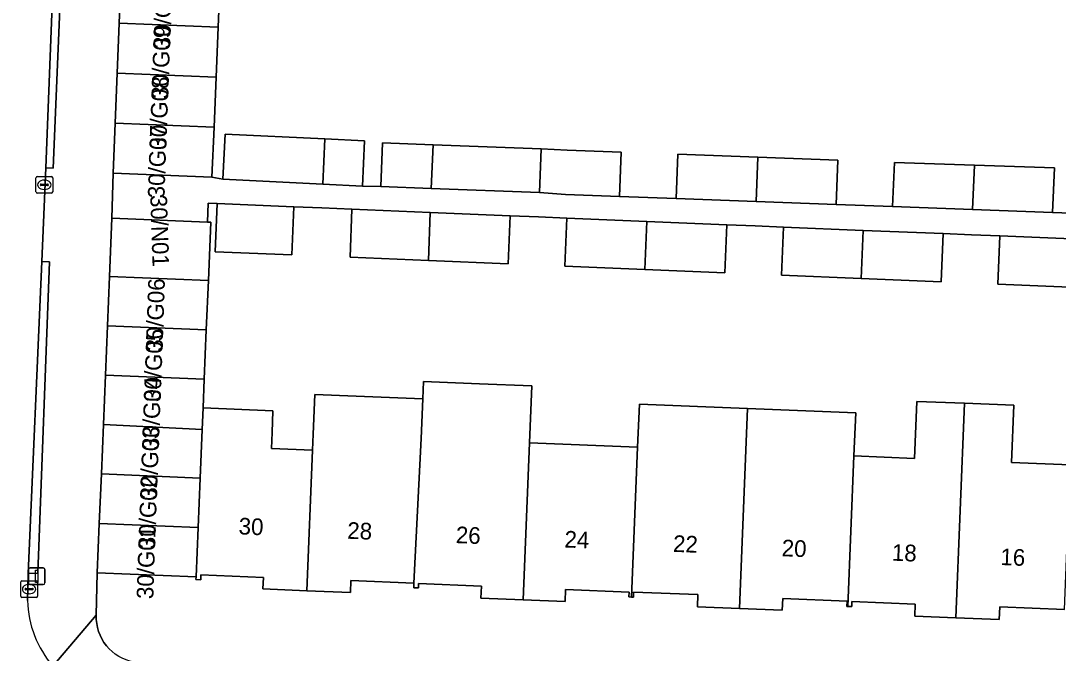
# Model space of a CAD drawing. Extents: x 161354 to 162026, y 386504 to 387460.
# Drawn here: x 161670.7 to 161732.9, y 386573.5 to 386611.4 of the extents above; entities that cross this region are included whole.
import ezdxf

# ---------------------------------------------------------------- set-up
doc = ezdxf.new("R2010")
doc.units = 0
for name, color, linetype in [('IMGEO_Erf', 7, 'Continuous'), ('IMGEO_Kolk', 7, 'Continuous'), ('IMGEO_Lichtmast', 7, 'Continuous'), ('IMGEO_Pand', 7, 'Continuous'), ('IMGEO_Pand_nummerreeks', 7, 'Continuous'), ('IMGEO_Rijbaan_lokaal_open', 7, 'Continuous'), ('IMGEO_Voetpad_open', 7, 'Continuous')]:
    doc.layers.add(name, color=color, linetype=linetype)

msp = doc.modelspace()

# ---------------------------------------------------------------- linework, layer by layer
at = {"layer": 'IMGEO_Erf'}
for points in [[(161682.623, 386614.007), (161682.502, 386611.01), (161682.381, 386608.012), (161682.26, 386605.015), (161682.139, 386602.017), (161682.786, 386601.894), (161682.92, 386604.601), (161688.902, 386604.307), (161691.298, 386604.189), (161691.165, 386601.481), (161692.28, 386601.459), (161692.38, 386604.077), (161695.406, 386603.962), (161701.9, 386603.713), (161703.442, 386603.638), (161706.695, 386603.524), (161706.587, 386600.863), (161708.286, 386600.8), (161709.985, 386600.737), (161710.093, 386603.386), (161714.892, 386603.214), (161719.692, 386603.044), (161719.582, 386600.383), (161721.281, 386600.32), (161722.98, 386600.257), (161723.09, 386602.904), (161727.891, 386602.734), (161732.691, 386602.565), (161732.578, 386599.902), (161734.276, 386599.839)], [(161734.088, 386595.408), (161729.294, 386595.606), (161729.415, 386598.488), (161727.716, 386598.558), (161726.017, 386598.628), (161725.896, 386595.748), (161721.099, 386595.945), (161716.304, 386596.143), (161716.422, 386599.024), (161714.723, 386599.094), (161713.024, 386599.164), (161712.906, 386596.283), (161708.11, 386596.482), (161703.315, 386596.682), (161703.431, 386599.561), (161701.732, 386599.631), (161700.033, 386599.701), (161699.917, 386596.818), (161695.122, 386597.018), (161690.426, 386597.212), (161690.54, 386600.093), (161688.739, 386600.168), (161687.04, 386600.238), (161686.927, 386597.354), (161682.325, 386597.547), (161682.444, 386600.428), (161681.911, 386600.45), (161681.866, 386599.323), (161682.065, 386599.315), (161681.921, 386595.818), (161681.798, 386592.857), (161681.675, 386589.896), (161681.603, 386588.175), (161685.794, 386588.005), (161685.742, 386586.711), (161685.702, 386585.736), (161688.168, 386585.636), (161688.208, 386586.611), (161688.304, 386588.989), (161690.798, 386588.888), (161694.794, 386588.726), (161694.836, 386589.765), (161698.181, 386589.63), (161701.326, 386589.503), (161701.189, 386586.085), (161707.677, 386585.823), (161707.781, 386588.406), (161714.275, 386588.143), (161720.765, 386587.88), (161720.657, 386585.297), (161724.299, 386585.15), (161724.438, 386588.57), (161727.292, 386588.455), (161730.245, 386588.336), (161730.107, 386584.915), (161733.637, 386584.772)], [(161733.283, 386576.088), (161729.404, 386576.247), (161729.373, 386575.487), (161726.762, 386575.594), (161724.304, 386575.695), (161724.334, 386576.417), (161720.539, 386576.573), (161720.526, 386576.265), (161720.288, 386576.275), (161720.238, 386576.277), (161720.251, 386576.593), (161716.381, 386576.752), (161716.353, 386576.052), (161713.784, 386576.158), (161711.264, 386576.261), (161711.294, 386576.982), (161707.439, 386577.141), (161707.427, 386576.832), (161707.311, 386576.837), (161707.152, 386576.843), (161707.164, 386577.136), (161703.357, 386577.292), (161703.328, 386576.574), (161700.804, 386576.677), (161698.279, 386576.781), (161698.308, 386577.486), (161694.539, 386577.641), (161694.528, 386577.389), (161694.244, 386577.401), (161694.255, 386577.678), (161690.473, 386577.833), (161690.443, 386577.112), (161687.825, 386577.22), (161685.195, 386577.328), (161685.223, 386578.012), (161681.475, 386578.166), (161681.463, 386577.879), (161681.176, 386577.89), (161681.183, 386578.053), (161675.257, 386578.296), (161675.194, 386575.746), (161675.196, 386575.5), (161675.22, 386575.256), (161675.265, 386575.015), (161675.332, 386574.778), (161675.42, 386574.549), (161675.528, 386574.328), (161675.656, 386574.118), (161675.801, 386573.92), (161675.964, 386573.736), (161676.142, 386573.567), (161676.335, 386573.415)]]:
    msp.add_lwpolyline(points, dxfattribs=at)
at = {"layer": 'IMGEO_Kolk'}
for p, q in [((161671.579, 386601.132), (161671.579, 386601.984)), ((161671.654, 386602.058), (161672.506, 386602.058)), ((161672.067, 386601.838), (161672.092, 386601.838)), ((161672.58, 386601.984), (161672.58, 386601.132)), ((161672.506, 386601.058), (161671.654, 386601.058)), ((161671.838, 386601.552), (161671.838, 386601.564)), ((161672.276, 386601.515), (161671.878, 386601.515)), ((161671.881, 386601.601), (161672.279, 386601.601)), ((161672.09, 386601.278), (161672.065, 386601.278)), ((161672.322, 386601.564), (161672.322, 386601.552)), ((161670.664, 386576.89), (161670.664, 386577.742)), ((161670.739, 386577.816), (161671.591, 386577.816)), ((161671.152, 386577.596), (161671.177, 386577.596)), ((161671.665, 386577.742), (161671.665, 386576.89)), ((161671.591, 386576.816), (161670.739, 386576.816)), ((161670.923, 386577.31), (161670.923, 386577.322)), ((161671.361, 386577.273), (161670.963, 386577.273)), ((161670.966, 386577.359), (161671.364, 386577.359)), ((161671.175, 386577.036), (161671.15, 386577.036)), ((161671.407, 386577.322), (161671.407, 386577.31))]:
    msp.add_line(p, q, dxfattribs=at)
for points in [[(161671.579, 386601.132), (161671.579, 386601.984)], [(161671.654, 386602.058), (161672.506, 386602.058)], [(161672.58, 386601.984), (161672.58, 386601.132)], [(161672.506, 386601.058), (161671.654, 386601.058)], [(161670.664, 386576.89), (161670.664, 386577.742)], [(161670.739, 386577.816), (161671.591, 386577.816)], [(161671.665, 386577.742), (161671.665, 386576.89)], [(161671.591, 386576.816), (161670.739, 386576.816)]]:
    msp.add_lwpolyline(points, dxfattribs=at)
for centre, radius, start, end in [((161671.656, 386601.982), 0.0765, 91.55205, 178.44795), ((161671.656, 386601.982), 0.0765, 91.55205, 178.44795), ((161672.504, 386601.982), 0.0765, 1.55205, 88.44795), ((161672.504, 386601.982), 0.0765, 1.55205, 88.44795), ((161671.656, 386601.134), 0.0765, 181.55205, 268.44795), ((161671.656, 386601.134), 0.0765, 181.55205, 268.44795), ((161671.878, 386601.561), 0.0403, 85.87752, 175.75265), ((161671.875, 386601.551), 0.0366, 178.93798, 274.71019), ((161672.279, 386601.558), 0.043, 264.86636, 352.45326), ((161672.283, 386601.563), 0.0386, 1.73085, 96.63898), ((161672.504, 386601.134), 0.0765, 271.55205, 358.44795), ((161672.504, 386601.134), 0.0765, 271.55205, 358.44795), ((161670.741, 386577.74), 0.0765, 91.55205, 178.44795), ((161670.741, 386577.74), 0.0765, 91.55205, 178.44795), ((161671.589, 386577.74), 0.0765, 1.55205, 88.44795), ((161671.589, 386577.74), 0.0765, 1.55205, 88.44795), ((161670.741, 386576.892), 0.0765, 181.55205, 268.44795), ((161670.741, 386576.892), 0.0765, 181.55205, 268.44795), ((161670.963, 386577.319), 0.0403, 85.87752, 175.75265), ((161670.96, 386577.309), 0.0366, 178.93798, 274.71019), ((161671.364, 386577.316), 0.043, 264.86636, 352.45326), ((161671.368, 386577.321), 0.0386, 1.73085, 96.63898), ((161671.589, 386576.892), 0.0765, 271.55205, 358.44795), ((161671.589, 386576.892), 0.0765, 271.55205, 358.44795)]:
    msp.add_arc(centre, radius, start, end, dxfattribs=at)
for centre, major_axis, ratio, start_param, end_param in [((161672.066, 386601.558), (-0.387, 0.002), 0.722429, 4.712389, 7.853982), ((161672.091, 386601.558), (-0.39, 0.002), 0.717154, 1.570796, 4.712389), ((161671.151, 386577.316), (-0.387, 0.002), 0.722429, 4.712389, 7.853982), ((161671.176, 386577.316), (-0.39, 0.002), 0.717154, 1.570796, 4.712389)]:
    msp.add_ellipse(centre, major_axis=major_axis, ratio=ratio, start_param=start_param, end_param=end_param, dxfattribs=at)
at = {"layer": 'IMGEO_Lichtmast'}
for p, q in [((161671.124, 386577.684), (161671.124, 386578.484)), ((161671.124, 386578.484), (161671.124, 386577.684)), ((161671.224, 386578.584), (161672.014, 386578.584)), ((161672.014, 386578.584), (161671.224, 386578.584)), ((161672.114, 386578.484), (161672.114, 386577.684)), ((161672.114, 386577.684), (161672.114, 386578.484)), ((161672.014, 386577.584), (161671.224, 386577.584)), ((161671.224, 386577.584), (161672.014, 386577.584))]:
    msp.add_line(p, q, dxfattribs=at)
msp.add_lwpolyline([(161671.544, 386578.459), (161671.694, 386578.459), (161671.694, 386577.709), (161671.544, 386577.709), (161671.544, 386578.459)], dxfattribs=at)
for centre, start, end in [((161671.224, 386578.484), 90, 180), ((161671.224, 386578.484), 90, 180), ((161672.014, 386578.484), 0, 90), ((161672.014, 386578.484), 360, 90), ((161671.224, 386577.684), 180, 270), ((161671.224, 386577.684), 180, 270), ((161672.014, 386577.684), 270, 0), ((161672.014, 386577.684), 270, 0)]:
    msp.add_arc(centre, 0.1, start, end, dxfattribs=at)
at = {"layer": 'IMGEO_Pand'}
for points in [[(161676.686, 386614.245), (161676.565, 386611.248), (161682.502, 386611.01), (161682.623, 386614.007)], [(161676.565, 386611.248), (161676.445, 386608.25), (161682.381, 386608.012), (161682.502, 386611.01)], [(161682.26, 386605.015), (161682.381, 386608.012), (161676.445, 386608.25), (161676.325, 386605.253)], [(161676.205, 386602.255), (161682.139, 386602.017), (161682.26, 386605.015), (161676.325, 386605.253)], [(161682.92, 386604.601), (161682.786, 386601.894), (161688.795, 386601.598), (161688.902, 386604.307)], [(161691.165, 386601.481), (161691.298, 386604.189), (161688.902, 386604.307), (161688.795, 386601.598)], [(161692.38, 386604.077), (161692.28, 386601.459), (161695.296, 386601.344), (161695.406, 386603.962)], [(161701.8, 386601.095), (161701.9, 386603.713), (161695.406, 386603.962), (161695.296, 386601.344)], [(161706.695, 386603.524), (161703.442, 386603.638), (161701.9, 386603.713), (161701.8, 386601.095), (161703.344, 386600.983), (161706.587, 386600.863)], [(161714.892, 386603.214), (161710.093, 386603.386), (161709.985, 386600.737), (161714.783, 386600.56)], [(161719.692, 386603.044), (161714.892, 386603.214), (161714.783, 386600.56), (161719.582, 386600.383)], [(161727.891, 386602.734), (161723.09, 386602.904), (161722.98, 386600.257), (161727.779, 386600.079)], [(161732.691, 386602.565), (161727.891, 386602.734), (161727.779, 386600.079), (161732.578, 386599.902)], [(161687.04, 386600.238), (161682.444, 386600.428), (161682.325, 386597.547), (161686.927, 386597.354)], [(161695.122, 386597.018), (161695.236, 386599.899), (161690.54, 386600.093), (161690.426, 386597.212)], [(161700.033, 386599.701), (161695.236, 386599.899), (161695.122, 386597.018), (161699.917, 386596.818)], [(161682.065, 386599.315), (161681.866, 386599.323), (161676.131, 386599.559), (161675.987, 386596.062), (161681.921, 386595.818)], [(161708.227, 386599.363), (161703.431, 386599.561), (161703.315, 386596.682), (161708.11, 386596.482)], [(161713.024, 386599.164), (161708.227, 386599.363), (161708.11, 386596.482), (161712.906, 386596.283)], [(161721.219, 386598.826), (161716.422, 386599.024), (161716.304, 386596.143), (161721.099, 386595.945)], [(161726.017, 386598.628), (161721.219, 386598.826), (161721.099, 386595.945), (161725.896, 386595.748)], [(161734.21, 386598.289), (161729.415, 386598.488), (161729.294, 386595.606), (161734.088, 386595.408)], [(161681.798, 386592.857), (161681.921, 386595.818), (161675.987, 386596.062), (161675.865, 386593.101)], [(161675.865, 386593.101), (161675.744, 386590.14), (161681.675, 386589.896), (161681.798, 386592.857)], [(161681.675, 386589.896), (161675.744, 386590.14), (161675.622, 386587.179), (161681.549, 386586.88), (161681.603, 386588.175)], [(161701.189, 386586.085), (161701.326, 386589.503), (161698.181, 386589.63), (161694.836, 386589.765), (161694.794, 386588.726), (161694.698, 386586.348), (161694.255, 386577.678), (161694.244, 386577.401), (161694.528, 386577.389), (161694.539, 386577.641), (161698.308, 386577.486), (161698.279, 386576.781), (161700.804, 386576.677)], [(161694.698, 386586.348), (161694.794, 386588.726), (161690.798, 386588.888), (161688.304, 386588.989), (161688.208, 386586.611), (161688.168, 386585.636), (161687.825, 386577.22), (161690.443, 386577.112), (161690.473, 386577.833), (161694.255, 386577.678)], [(161688.168, 386585.636), (161685.702, 386585.736), (161685.742, 386586.711), (161685.794, 386588.005), (161681.603, 386588.175), (161681.549, 386586.88), (161681.428, 386583.974), (161681.306, 386581.013), (161681.183, 386578.053), (161681.176, 386577.89), (161681.463, 386577.879), (161681.475, 386578.166), (161685.223, 386578.012), (161685.195, 386577.328), (161687.825, 386577.22)], [(161707.781, 386588.406), (161707.677, 386585.823), (161707.311, 386576.837), (161707.427, 386576.832), (161707.439, 386577.141), (161711.294, 386576.982), (161711.264, 386576.261), (161713.784, 386576.158), (161714.275, 386588.143)], [(161720.657, 386585.297), (161720.765, 386587.88), (161714.275, 386588.143), (161713.784, 386576.158), (161716.353, 386576.052), (161716.381, 386576.752), (161720.251, 386576.593), (161720.238, 386576.277), (161720.288, 386576.275)], [(161720.657, 386585.297), (161720.288, 386576.275), (161720.526, 386576.265), (161720.539, 386576.573), (161724.334, 386576.417), (161724.304, 386575.695), (161726.762, 386575.594), (161727.292, 386588.455), (161724.438, 386588.57), (161724.299, 386585.15)], [(161730.107, 386584.915), (161730.245, 386588.336), (161727.292, 386588.455), (161726.762, 386575.594), (161729.373, 386575.487), (161729.404, 386576.247), (161733.283, 386576.088), (161733.637, 386584.772)], [(161681.428, 386583.974), (161681.549, 386586.88), (161675.622, 386587.179), (161675.5, 386584.218)], [(161707.677, 386585.823), (161701.189, 386586.085), (161700.804, 386576.677), (161703.328, 386576.574), (161703.357, 386577.292), (161707.164, 386577.136), (161707.152, 386576.843), (161707.311, 386576.837)], [(161675.5, 386584.218), (161675.379, 386581.257), (161681.306, 386581.013), (161681.428, 386583.974)], [(161681.306, 386581.013), (161675.379, 386581.257), (161675.257, 386578.296), (161681.183, 386578.053)]]:
    msp.add_lwpolyline(points, close=True, dxfattribs=at)
at = {"layer": 'IMGEO_Rijbaan_lokaal_open'}
for points in [[(161671.939, 386596.953), (161672.161, 386602.578), (161672.991, 386623.646), (161673.185, 386628.561), (161673.249, 386630.182), (161673.558, 386638.024)], [(161671.068, 386576.626), (161671.114, 386578.254), (161671.939, 386596.953)]]:
    msp.add_lwpolyline(points, dxfattribs=at)
msp.add_arc((161677.345, 386576.8), 6.279, 181.58686, 220.83537, dxfattribs=at)
at = {"layer": 'IMGEO_Voetpad_open'}
for points in [[(161676.205, 386602.255), (161676.325, 386605.253), (161676.445, 386608.25), (161676.565, 386611.248), (161676.686, 386614.245), (161676.806, 386617.243), (161676.926, 386620.24), (161677.046, 386623.238), (161677.231, 386628.424), (161673.185, 386628.561), (161672.991, 386623.646), (161673.482, 386623.628), (161672.618, 386602.562), (161672.161, 386602.578), (161671.939, 386596.953), (161672.397, 386596.938), (161671.697, 386578.269), (161671.114, 386578.254), (161671.068, 386576.626)], [(161672.594, 386572.694), (161675.194, 386575.746), (161675.257, 386578.296), (161675.379, 386581.257), (161675.5, 386584.218), (161675.622, 386587.179), (161675.744, 386590.14), (161675.865, 386593.101), (161675.987, 386596.062), (161676.131, 386599.559), (161676.205, 386602.255)], [(161734.276, 386599.839), (161732.578, 386599.902), (161727.779, 386600.079), (161722.98, 386600.257), (161721.281, 386600.32), (161719.582, 386600.383), (161714.783, 386600.56), (161709.985, 386600.737), (161708.286, 386600.8), (161706.587, 386600.863), (161703.344, 386600.983), (161701.8, 386601.095), (161695.296, 386601.344), (161692.28, 386601.459), (161691.165, 386601.481), (161688.795, 386601.598), (161682.786, 386601.894), (161682.139, 386602.017), (161676.205, 386602.255), (161676.131, 386599.559), (161681.866, 386599.323), (161681.911, 386600.45), (161682.444, 386600.428), (161687.04, 386600.238), (161688.739, 386600.168), (161690.54, 386600.093), (161695.236, 386599.899), (161700.033, 386599.701), (161701.732, 386599.631), (161703.431, 386599.561), (161708.227, 386599.363), (161713.024, 386599.164), (161714.723, 386599.094), (161716.422, 386599.024), (161721.219, 386598.826), (161726.017, 386598.628), (161727.716, 386598.558), (161729.415, 386598.488), (161734.21, 386598.289)], [(161677.831, 386572.9), (161677.701, 386572.908), (161677.457, 386572.941), (161677.217, 386572.994), (161676.984, 386573.069), (161676.757, 386573.165), (161676.54, 386573.281), (161676.335, 386573.415), (161676.142, 386573.567), (161675.964, 386573.736), (161675.801, 386573.92), (161675.656, 386574.118), (161675.528, 386574.328), (161675.42, 386574.549), (161675.332, 386574.778), (161675.265, 386575.015), (161675.22, 386575.256), (161675.196, 386575.5), (161675.194, 386575.746), (161672.594, 386572.694)]]:
    msp.add_lwpolyline(points, dxfattribs=at)
for points in [[(161672.161, 386602.578), (161672.618, 386602.562), (161673.482, 386623.628), (161672.991, 386623.646)], [(161672.397, 386596.938), (161671.939, 386596.953), (161671.114, 386578.254), (161671.697, 386578.269)]]:
    msp.add_lwpolyline(points, close=True, dxfattribs=at)
msp.add_arc((161677.345, 386576.8), 6.279, 181.58686, 220.83537, dxfattribs=at)

# ---------------------------------------------------------------- texts
at = {"layer": 'IMGEO_Pand_nummerreeks'}
for s, rotation, p in [('30/G10', 88.13521, (161679.626, 386609.678)), ('30/G09', 88.13521, (161679.511, 386606.692)), ('30/G08', 88.13521, (161679.399, 386603.652)), ('30/G07', 88.13521, (161679.286, 386600.737)), ('30/N01', 271.90774, (161678.434, 386600.935)), ('30/G06', 88.13521, (161679.174, 386591.548)), ('30/G05', 88.13521, (161679.062, 386588.523)), ('30/G04', 88.13237, (161678.949, 386585.641)), ('30/G03', 88.13521, (161678.838, 386582.673)), ('30/G02', 88.13521, (161678.725, 386579.699)), ('30', 357.69671, (161683.724, 386580.599)), ('28', 357.69671, (161690.241, 386580.337)), ('30/G01', 88.13237, (161678.616, 386576.705)), ('26', 357.69671, (161696.754, 386580.075)), ('24', 357.69881, (161703.272, 386579.813)), ('22', 357.69881, (161709.786, 386579.551)), ('20', 357.69671, (161716.308, 386579.289)), ('18', 357.69881, (161722.917, 386579.023)), ('16', 357.69881, (161729.43, 386578.761))]:
    msp.add_text(s, height=1, rotation=rotation, dxfattribs=at).set_placement(p)

doc.saveas('drawing.dxf')
